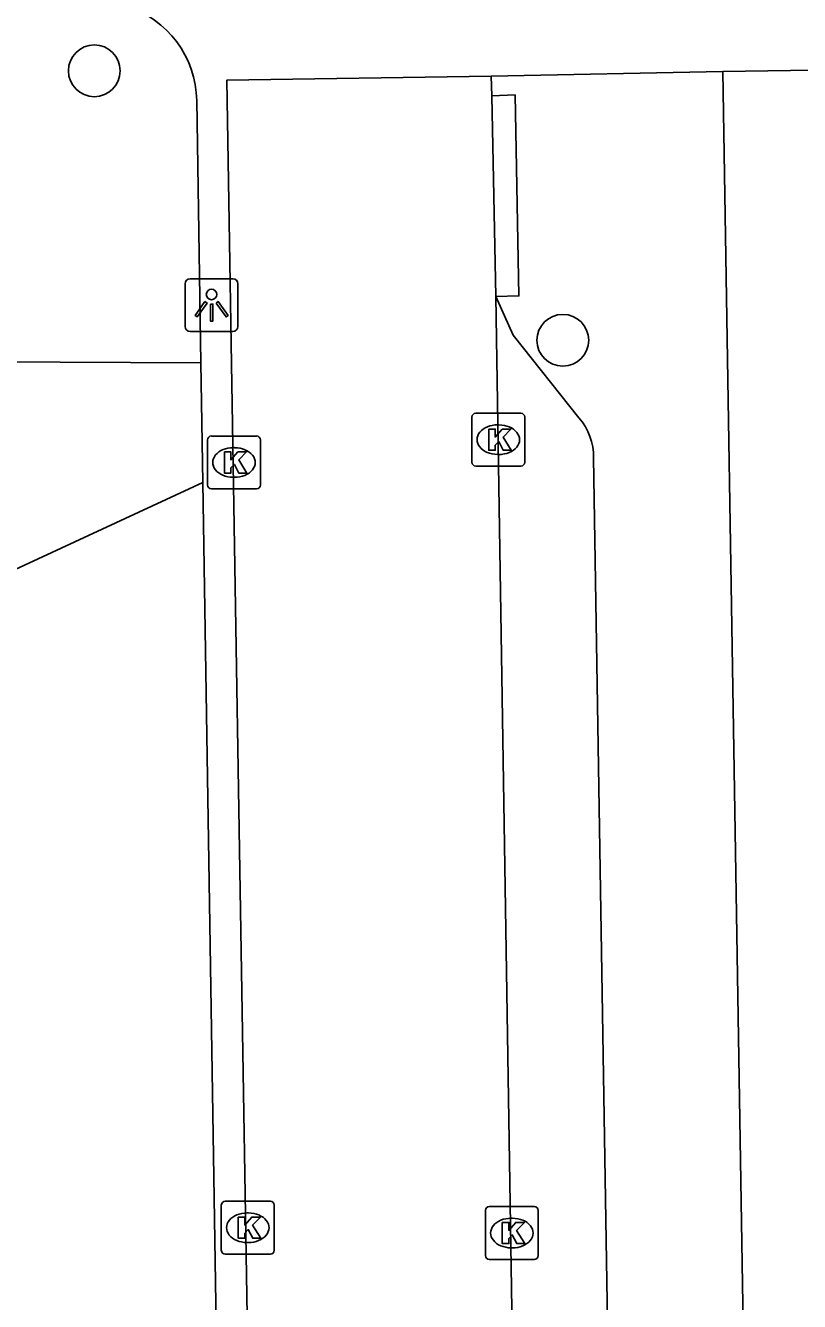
# Model space of a CAD drawing. Extents: x 157321 to 158827, y 386650 to 388532.
# Drawn here: x 158062.94 to 158077.57, y 387960.04 to 387984.15 of the extents above; entities that cross this region are included whole.
import ezdxf

# ---------------------------------------------------------------- set-up
doc = ezdxf.new("R2010")
doc.units = 0
for name, color, linetype in [('IMGEO_Boom', 7, 'Continuous'), ('IMGEO_Kolk', 7, 'Continuous'), ('IMGEO_Lichtpunt', 7, 'Continuous'), ('IMGEO_Rijbaan_lokaal_open', 7, 'Continuous'), ('IMGEO_Voetpad_open', 7, 'Continuous')]:
    doc.layers.add(name, color=color, linetype=linetype)

msp = doc.modelspace()

# ---------------------------------------------------------------- linework, layer by layer
at = {"layer": 'IMGEO_Boom'}
for centre in [(158064.238, 387983.294), (158073.092, 387978.203)]:
    msp.add_circle(centre, 0.489, dxfattribs=at)
at = {"layer": 'IMGEO_Kolk'}
for p, q in [((158071.372, 387975.899), (158071.372, 387976.751)), ((158071.447, 387976.825), (158072.299, 387976.825)), ((158072.373, 387976.751), (158072.373, 387975.899)), ((158071.86, 387976.605), (158071.885, 387976.605)), ((158066.377, 387975.468), (158066.377, 387976.32)), ((158066.452, 387976.394), (158067.304, 387976.394)), ((158067.378, 387976.32), (158067.378, 387975.468)), ((158066.865, 387976.174), (158066.89, 387976.174)), ((158071.883, 387976.045), (158071.858, 387976.045)), ((158072.299, 387975.825), (158071.447, 387975.825)), ((158066.888, 387975.614), (158066.863, 387975.614)), ((158067.304, 387975.394), (158066.452, 387975.394)), ((158066.638, 387961.01), (158066.638, 387961.862)), ((158066.713, 387961.936), (158067.565, 387961.936)), ((158067.639, 387961.862), (158067.639, 387961.01)), ((158071.628, 387960.91), (158071.628, 387961.762)), ((158071.703, 387961.836), (158072.555, 387961.836)), ((158072.629, 387961.762), (158072.629, 387960.91)), ((158067.126, 387961.716), (158067.151, 387961.716)), ((158072.116, 387961.616), (158072.141, 387961.616)), ((158067.149, 387961.156), (158067.124, 387961.156)), ((158072.139, 387961.056), (158072.114, 387961.056)), ((158067.565, 387960.936), (158066.713, 387960.936)), ((158072.555, 387960.836), (158071.703, 387960.836))]:
    msp.add_line(p, q, dxfattribs=at)
for points in [[(158071.372, 387975.899), (158071.372, 387976.751)], [(158071.447, 387976.825), (158072.299, 387976.825)], [(158072.373, 387976.751), (158072.373, 387975.899)], [(158071.693, 387976.525), (158071.816, 387976.525), (158071.816, 387976.374), (158071.946, 387976.525), (158072.11, 387976.525), (158071.964, 387976.374), (158072.117, 387976.125), (158071.965, 387976.125), (158071.88, 387976.289), (158071.816, 387976.222), (158071.816, 387976.125), (158071.693, 387976.125), (158071.693, 387976.525)], [(158066.377, 387975.468), (158066.377, 387976.32)], [(158066.452, 387976.394), (158067.304, 387976.394)], [(158067.378, 387976.32), (158067.378, 387975.468)], [(158066.698, 387976.094), (158066.821, 387976.094), (158066.821, 387975.943), (158066.951, 387976.094), (158067.115, 387976.094), (158066.969, 387975.943), (158067.122, 387975.694), (158066.97, 387975.694), (158066.885, 387975.858), (158066.821, 387975.791), (158066.821, 387975.694), (158066.698, 387975.694), (158066.698, 387976.094)], [(158072.299, 387975.825), (158071.447, 387975.825)], [(158067.304, 387975.394), (158066.452, 387975.394)], [(158066.638, 387961.01), (158066.638, 387961.862)], [(158066.713, 387961.936), (158067.565, 387961.936)], [(158067.639, 387961.862), (158067.639, 387961.01)], [(158071.628, 387960.91), (158071.628, 387961.762)], [(158071.703, 387961.836), (158072.555, 387961.836)], [(158072.629, 387961.762), (158072.629, 387960.91)], [(158066.959, 387961.636), (158067.082, 387961.636), (158067.082, 387961.485), (158067.212, 387961.636), (158067.376, 387961.636), (158067.23, 387961.485), (158067.383, 387961.236), (158067.231, 387961.236), (158067.146, 387961.4), (158067.082, 387961.333), (158067.082, 387961.236), (158066.959, 387961.236), (158066.959, 387961.636)], [(158071.949, 387961.536), (158072.072, 387961.536), (158072.072, 387961.385), (158072.202, 387961.536), (158072.366, 387961.536), (158072.22, 387961.385), (158072.373, 387961.136), (158072.221, 387961.136), (158072.136, 387961.3), (158072.072, 387961.233), (158072.072, 387961.136), (158071.949, 387961.136), (158071.949, 387961.536)], [(158067.565, 387960.936), (158066.713, 387960.936)], [(158072.555, 387960.836), (158071.703, 387960.836)]]:
    msp.add_lwpolyline(points, dxfattribs=at)
for centre, start, end in [((158071.449, 387976.749), 91.552, 178.448), ((158071.449, 387976.749), 91.552, 178.448), ((158072.297, 387976.749), 1.552, 88.448), ((158072.297, 387976.749), 1.552, 88.448), ((158066.454, 387976.318), 91.552, 178.448), ((158066.454, 387976.318), 91.552, 178.448), ((158067.302, 387976.318), 1.552, 88.448), ((158067.302, 387976.318), 1.552, 88.448), ((158071.449, 387975.901), 181.552, 268.448), ((158071.449, 387975.901), 181.552, 268.448), ((158072.297, 387975.901), 271.552, 358.448), ((158072.297, 387975.901), 271.552, 358.448), ((158066.454, 387975.47), 181.552, 268.448), ((158066.454, 387975.47), 181.552, 268.448), ((158067.302, 387975.47), 271.552, 358.448), ((158067.302, 387975.47), 271.552, 358.448), ((158066.715, 387961.86), 91.552, 178.448), ((158066.715, 387961.86), 91.552, 178.448), ((158067.563, 387961.86), 1.552, 88.448), ((158067.563, 387961.86), 1.552, 88.448), ((158071.705, 387961.76), 91.552, 178.448), ((158071.705, 387961.76), 91.552, 178.448), ((158072.553, 387961.76), 1.552, 88.448), ((158072.553, 387961.76), 1.552, 88.448), ((158066.715, 387961.012), 181.552, 268.448), ((158066.715, 387961.012), 181.552, 268.448), ((158067.563, 387961.012), 271.552, 358.448), ((158067.563, 387961.012), 271.552, 358.448), ((158071.705, 387960.912), 181.552, 268.448), ((158071.705, 387960.912), 181.552, 268.448), ((158072.553, 387960.912), 271.552, 358.448), ((158072.553, 387960.912), 271.552, 358.448)]:
    msp.add_arc(centre, 0.0765, start, end, dxfattribs=at)
for centre, major_axis, ratio, start_param, end_param in [((158071.859, 387976.325), (-0.387, 0.002), 0.722429, 4.712389, 7.853982), ((158071.884, 387976.325), (-0.39, 0.002), 0.717154, 1.570796, 4.712389), ((158066.864, 387975.894), (-0.387, 0.002), 0.722429, 4.712389, 7.853982), ((158066.889, 387975.894), (-0.39, 0.002), 0.717154, 1.570796, 4.712389), ((158067.125, 387961.436), (-0.387, 0.002), 0.722429, 4.712389, 7.853982), ((158067.15, 387961.436), (-0.39, 0.002), 0.717154, 1.570796, 4.712389), ((158072.115, 387961.336), (-0.387, 0.002), 0.722429, 4.712389, 7.853982), ((158072.14, 387961.336), (-0.39, 0.002), 0.717154, 1.570796, 4.712389)]:
    msp.add_ellipse(centre, major_axis=major_axis, ratio=ratio, start_param=start_param, end_param=end_param, dxfattribs=at)
at = {"layer": 'IMGEO_Lichtpunt'}
for p, q in [((158066.857, 387979.366), (158066.049, 387979.366)), ((158066.857, 387979.366), (158066.049, 387979.366)), ((158065.955, 387979.271), (158065.955, 387978.464)), ((158065.955, 387979.271), (158065.955, 387978.464)), ((158066.951, 387978.464), (158066.951, 387979.271)), ((158066.951, 387978.464), (158066.951, 387979.271)), ((158066.049, 387978.37), (158066.857, 387978.37)), ((158066.049, 387978.37), (158066.857, 387978.37))]:
    msp.add_line(p, q, dxfattribs=at)
for points in [[(158066.329, 387978.935), (158066.368, 387978.907), (158066.18, 387978.645), (158066.142, 387978.672), (158066.329, 387978.935)], [(158066.431, 387978.887), (158066.478, 387978.887), (158066.478, 387978.565), (158066.431, 387978.565), (158066.431, 387978.887)], [(158066.541, 387978.907), (158066.579, 387978.934), (158066.766, 387978.672), (158066.727, 387978.644), (158066.541, 387978.907)]]:
    msp.add_lwpolyline(points, dxfattribs=at)
msp.add_circle((158066.454, 387979.069), 0.0994, dxfattribs=at)
for centre, start, end in [((158066.049, 387979.271), 90, 180), ((158066.049, 387979.271), 90, 180), ((158066.857, 387979.271), 0, 90), ((158066.857, 387979.271), 0, 90), ((158066.049, 387978.464), 180, 270), ((158066.049, 387978.464), 180, 270), ((158066.857, 387978.464), 270, 0), ((158066.857, 387978.464), 270, 360)]:
    msp.add_arc(centre, 0.0946, start, end, dxfattribs=at)
at = {"layer": 'IMGEO_Rijbaan_lokaal_open'}
for points in [[(158071.74, 387983.192), (158066.742, 387983.115), (158067.671, 387926.864)], [(158071.74, 387983.192), (158071.751, 387982.822)], [(158071.827, 387979.031), (158071.751, 387982.822)], [(158072.59, 387930.802), (158071.827, 387979.031)]]:
    msp.add_lwpolyline(points, dxfattribs=at)
at = {"layer": 'IMGEO_Voetpad_open'}
for points in [[(158076.117, 387983.279), (158088.889, 387983.47), (158090.228, 387983.49), (158101.058, 387983.652), (158101.062, 387983.652)], [(158076.117, 387983.279), (158071.74, 387983.192)], [(158077.027, 387926.992), (158076.117, 387983.279)], [(158066.174, 387982.735), (158066.253, 387977.777)], [(158071.751, 387982.822), (158072.191, 387982.839), (158072.263, 387979.042), (158071.827, 387979.031)], [(158071.827, 387979.031), (158072.152, 387978.297), (158073.398, 387976.737)], [(158066.253, 387977.777), (158042.34, 387977.89)], [(158066.253, 387977.777), (158066.289, 387975.515)], [(158073.674, 387975.982), (158074.355, 387933.971)], [(158066.289, 387975.515), (158059.799, 387972.509)], [(158066.289, 387975.515), (158066.95, 387933.768)]]:
    msp.add_lwpolyline(points, dxfattribs=at)
for centre, radius, start, end in [((158064.273, 387982.701), 1.901, 1.0098, 72.6167), ((158072.539, 387975.995), 1.135, 359.3378, 40.8232)]:
    msp.add_arc(centre, radius, start, end, dxfattribs=at)

doc.saveas('drawing.dxf')
